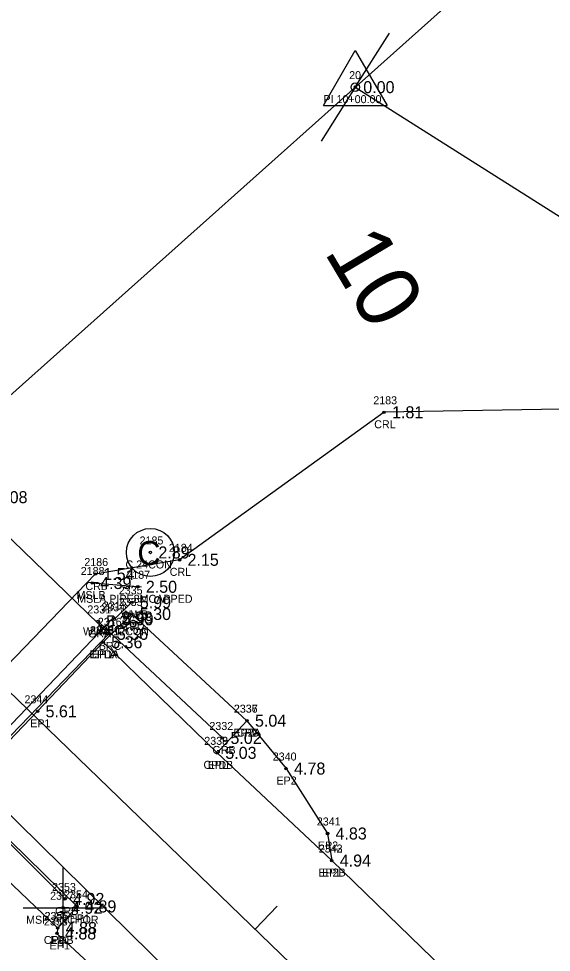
# Model space of a CAD drawing. Extents: x 2608598 to 2610682, y 641451 to 643526.
# Drawn here: x 2609566 to 2609632.6, y 642617.3 to 642734 of the extents above; entities that cross this region are included whole.
import ezdxf

# ---------------------------------------------------------------- set-up
doc = ezdxf.new("R2010")
doc.units = 0
for name, color, linetype in [('RD_EX_BldgApp', 7, 'Continuous'), ('RD_EX_BldgApp_txCode', 7, 'Continuous'), ('RD_EX_Bridge', 7, 'Continuous'), ('RD_EX_Bridge_txCode', 7, 'Continuous'), ('RD_EX_Conc', 7, 'Continuous'), ('RD_EX_Conc_txCode', 7, 'Continuous'), ('RD_EX_GuardRail', 7, 'Continuous'), ('RD_EX_GuardRail_txCode', 7, 'Continuous'), ('RD_EX_H2O', 7, 'Continuous'), ('RD_EX_H2O_txCode', 7, 'Continuous'), ('RD_EX_Misc', 7, 'Continuous'), ('RD_EX_Misc_txCode', 7, 'Continuous'), ('RD_EX_Road', 7, 'Continuous'), ('RD_EX_Road_txCode', 7, 'Continuous'), ('RD_EX_TX_BldgApp_ELEV', 7, 'Continuous'), ('RD_EX_TX_Bridge_ELEV', 7, 'Continuous'), ('RD_EX_TX_Conc_ELEV', 7, 'Continuous'), ('RD_EX_TX_GuardRail_ELEV', 7, 'Continuous'), ('RD_EX_TX_H2O_ELEV', 7, 'Continuous'), ('RD_EX_TX_Misc_ELEV', 7, 'Continuous'), ('RD_EX_TX_Road_ELEV', 7, 'Continuous'), ('RD_HC_Cl', 7, 'Continuous'), ('RD_HC_Data', 7, 'Continuous'), ('RD_HC_Data_Tic', 7, 'Continuous'), ('RD_HC_Survey_ELEV', 7, 'Continuous'), ('RD_HC_TX_Sta50', 7, 'Continuous'), ('RD_HC_txCode', 7, 'Continuous'), ('RD_SMD_Locator', 7, 'Continuous')]:
    doc.layers.add(name, color=color, linetype=linetype)

msp = doc.modelspace()

# ---------------------------------------------------------------- linework, layer by layer
at = {"layer": 'RD_EX_BldgApp'}
msp.add_circle((2609582.51, 642667.28), 3, dxfattribs=at)
at = {"layer": 'RD_EX_Bridge'}
for p, q in [((2609578.01, 642658.93), (2609580.19, 642661.05)), ((2609577.91, 642659.15), (2609556.49, 642636.82))]:
    msp.add_line(p, q, dxfattribs=at)
msp.add_lwpolyline([(2609527.97, 642704.87), (2609508.95, 642685.18), (2609558.38, 642637.52), (2609577.32, 642657.11), (2609527.97, 642704.87)], dxfattribs=at)
at = {"layer": 'RD_EX_Conc'}
for points in [[(2609576.61, 642656.06), (2609580.19, 642659.59), (2609594.59, 642646.26), (2609590.88, 642642.24)], [(2609558.7, 642637.36), (2609555.96, 642634.56), (2609570.92, 642620.35)]]:
    msp.add_lwpolyline(points, dxfattribs=at)
at = {"layer": 'RD_EX_GuardRail'}
for p, q in [((2609575.98, 642658.66), (2609591.52, 642644.1)), ((2609557.13, 642638.66), (2609571.85, 642623.98))]:
    msp.add_line(p, q, dxfattribs=at)
at = {"layer": 'RD_EX_H2O'}
msp.add_lwpolyline([(2609830.46, 642590.52), (2609816.18, 642559.99), (2609824.93, 642525.1), (2609819.57, 642500.66), (2609777.53, 642499.54), (2609740.45, 642527.35), (2609685.03, 642559.92), (2609648.92, 642598.17), (2609639.51, 642613.04), (2609644.31, 642644.72), (2609677.66, 642665.76), (2609646.17, 642685.39), (2609611.73, 642684.8), (2609586.16, 642666.36), (2609575.62, 642664.58), (2609550.15, 642638.19)], dxfattribs=at)
at = {"layer": 'RD_EX_Misc'}
for p, q in [((2609580.94, 642662.99), (2609575.24, 642663.46)), ((2609571.6, 642617.88), (2609571.6, 642627.88)), ((2609566.6, 642622.88), (2609576.6, 642622.88))]:
    msp.add_line(p, q, dxfattribs=at)
at = {"layer": 'RD_EX_Road'}
for points in [[(2609576.61, 642656.06), (2609568.4, 642647.43), (2609560.29, 642639.04), (2609558.7, 642637.36), (2609573.35, 642623.05), (2609570.92, 642620.35), (2609570.83, 642619.67), (2609575.88, 642614.94), (2609575.51, 642613.27), (2609574.32, 642611.49), (2609570.22, 642608.05), (2609570.91, 642607.28), (2609571.88, 642606.6), (2609575.96, 642610.5), (2609578.24, 642612.9), (2609592.47, 642604.46)], [(2609576.61, 642656.06), (2609590.88, 642642.24), (2609605.19, 642628.78), (2609627.58, 642607.09), (2609646.03, 642589.11), (2609702.18, 642534.04), (2609780.35, 642458.95), (2609858.79, 642382.83), (2609938.32, 642306.42), (2610008.62, 642239.32), (2610086.3, 642162.54), (2610164.18, 642089.49), (2610189.2, 642065.46), (2610214.78, 642040.19), (2610225.86, 642030.16), (2610226.32, 642028.39), (2610235.43, 642019.75), (2610260.23, 641995.63), (2610272.39, 641983.25)], [(2609594.59, 642646.26), (2609599.48, 642640.28), (2609604.66, 642632.16), (2609605.19, 642628.78)], [(2609560.29, 642639.04), (2609610.49, 642589.69), (2609620.39, 642580.29), (2609634.49, 642566.49), (2609647.6, 642554.19), (2609656.49, 642545.43), (2609683.33, 642519.48), (2609697.84, 642505.38), (2609722.29, 642481.47), (2609722.29, 642481.47), (2609722.29, 642481.47), (2609762.93, 642442.03), (2609781.47, 642423.77), (2609797.04, 642408.62), (2609841.8, 642365.54), (2609898.22, 642311.07), (2609921.04, 642289.43), (2609962.12, 642250.55), (2609969.04, 642244.08), (2609979.13, 642234.19), (2609992.4, 642221.66)]]:
    msp.add_lwpolyline(points, dxfattribs=at)
at = {"layer": 'RD_HC_Cl'}
for p, q in [((2608814.81, 643373.73), (2610092.39, 642140.79)), ((2609774.63, 642873.99), (2609528.47, 642654.35)), ((2609608.13, 642725.43), (2609705.49, 642663.87))]:
    msp.add_line(p, q, dxfattribs=at)
at = {"layer": 'RD_HC_Data'}
for p, q in [((2609604.16, 642723.14), (2609608.13, 642730.02)), ((2609608.13, 642730.02), (2609612.1, 642723.14)), ((2609604.16, 642723.14), (2609612.1, 642723.14))]:
    msp.add_line(p, q, dxfattribs=at)
msp.add_circle((2609608.13, 642725.43), 0.529, dxfattribs=at)
at = {"layer": 'RD_HC_Data_Tic'}
for p, q in [((2609608.13, 642725.43), (2609612.4, 642732.19)), ((2609608.13, 642725.43), (2609603.85, 642718.67)), ((2609595.6, 642620.22), (2609598.38, 642623.1))]:
    msp.add_line(p, q, dxfattribs=at)
at = {"layer": 'RD_SMD_Locator'}
for centre in [(2609608.13, 642725.43), (2609611.73, 642684.8), (2609582.51, 642667.28), (2609586.16, 642666.36), (2609575.62, 642664.58), (2609575.24, 642663.46), (2609580.94, 642662.99), (2609580.19, 642661.05), (2609577.91, 642659.15), (2609580.19, 642659.59), (2609575.98, 642658.66), (2609578.01, 642658.93), (2609577.32, 642657.11), (2609576.61, 642656.06), (2609576.61, 642656.06), (2609576.61, 642656.06), (2609568.4, 642647.43), (2609594.59, 642646.26), (2609594.59, 642646.26), (2609591.52, 642644.1), (2609590.88, 642642.24), (2609590.88, 642642.24), (2609599.48, 642640.28), (2609604.66, 642632.16), (2609605.19, 642628.78), (2609605.19, 642628.78), (2609571.85, 642623.98), (2609571.6, 642622.88), (2609573.35, 642623.05), (2609570.83, 642619.67), (2609570.92, 642620.35), (2609570.92, 642620.35)]:
    msp.add_circle(centre, 0.15, dxfattribs=at)

# ---------------------------------------------------------------- texts
at = {"layer": 'RD_EX_BldgApp'}
msp.add_text('C', height=3, dxfattribs=at).set_placement((2609580.88, 642665.71))
at = {"layer": 'RD_EX_BldgApp_txCode'}
for s, p in [('2185', (2609581.16, 642668.28)), ('C 24CON', (2609579.4, 642665.28))]:
    msp.add_text(s, height=1, dxfattribs=at).set_placement(p)
at = {"layer": 'RD_EX_Bridge_txCode'}
for s, p in [('2335', (2609578.56, 642662.05)), ('2334', (2609576.38, 642659.93)), ('2313', (2609576.56, 642660.15)), ('2316', (2609575.94, 642658.11)), ('WWB', (2609578.81, 642659.05)), ('WWA 12CON', (2609574.08, 642656.93)), ('EBCA', (2609576.19, 642657.15)), ('BRC', (2609576.06, 642655.11))]:
    msp.add_text(s, height=1, dxfattribs=at).set_placement(p)
at = {"layer": 'RD_EX_Conc_txCode'}
for s, p in [('2333', (2609578.56, 642660.59)), ('2329', (2609574.98, 642657.06)), ('CPD', (2609578.94, 642657.59)), ('CPDA', (2609574.87, 642654.06)), ('2336', (2609592.94, 642647.26)), ('CPD', (2609593.34, 642644.26)), ('2338', (2609589.25, 642643.24)), ('CPDB', (2609589.15, 642640.24)), ('2356', (2609569.27, 642621.35)), ('CPDB', (2609569.19, 642618.35))]:
    msp.add_text(s, height=1, dxfattribs=at).set_placement(p)
at = {"layer": 'RD_EX_GuardRail_txCode'}
for s, p in [('2331', (2609574.63, 642659.66)), ('GRA', (2609574.71, 642656.66)), ('2332', (2609589.89, 642645.1)), ('GRB', (2609590.27, 642642.1)), ('2353', (2609570.22, 642624.98)), ('GRB', (2609570.6, 642621.98))]:
    msp.add_text(s, height=1, dxfattribs=at).set_placement(p)
at = {"layer": 'RD_EX_H2O_txCode'}
for s, p in [('2183', (2609610.38, 642685.8)), ('CRL', (2609610.5, 642682.8)), ('2184', (2609584.82, 642667.36)), ('2186', (2609574.25, 642665.58)), ('CRL', (2609584.93, 642664.36)), ('CRL', (2609574.39, 642662.58))]:
    msp.add_text(s, height=1, dxfattribs=at).set_placement(p)
at = {"layer": 'RD_EX_Misc_txCode'}
for s, p in [('2188', (2609573.8, 642664.46)), ('2187', (2609579.5, 642663.99)), ('MSLB', (2609573.27, 642661.46)), ('MSLA PIPE8MCAPPED', (2609573.36, 642660.99)), ('2357', (2609569.97, 642623.88)), ('MSP ANCHOR', (2609566.97, 642620.88))]:
    msp.add_text(s, height=1, dxfattribs=at).set_placement(p)
at = {"layer": 'RD_EX_Road_txCode'}
for s, p in [('2330', (2609574.94, 642657.06)), ('2328', (2609574.98, 642657.06)), ('EPLA', (2609574.91, 642654.06)), ('EP1A', (2609575.2, 642654.06)), ('2344', (2609566.77, 642648.43)), ('2337', (2609592.96, 642647.26)), ('EP1', (2609567.48, 642645.43)), ('EP2A', (2609592.9, 642644.26)), ('2339', (2609589.25, 642643.24)), ('2340', (2609597.81, 642641.28)), ('EPL', (2609589.67, 642640.24)), ('EP2', (2609598.27, 642638.28)), ('2341', (2609603.32, 642633.16)), ('EP2', (2609603.46, 642630.16)), ('2342', (2609603.56, 642629.78)), ('2343', (2609603.56, 642629.78)), ('EP2B', (2609603.51, 642626.78)), ('EPL', (2609603.98, 642626.78)), ('2354', (2609571.72, 642624.05)), ('2355', (2609569.29, 642621.35)), ('EP1', (2609572.43, 642621.05)), ('2358', (2609569.2, 642620.67)), ('EP1', (2609569.91, 642617.67)), ('EP1', (2609570, 642618.35))]:
    msp.add_text(s, height=1, dxfattribs=at).set_placement(p)
at = {"layer": 'RD_EX_TX_BldgApp_ELEV'}
msp.add_text('2.89', height=1.5, dxfattribs=at).set_placement((2609583.51, 642666.53))
at = {"layer": 'RD_EX_TX_Bridge_ELEV'}
for s, p in [('4.08', (2609563.24, 642673.44)), ('5.99', (2609581.19, 642660.3)), ('3.98', (2609578.91, 642658.4)), ('5.99', (2609579.01, 642658.18)), ('5.36', (2609578.32, 642656.36))]:
    msp.add_text(s, height=1.5, dxfattribs=at).set_placement(p)
at = {"layer": 'RD_EX_TX_Conc_ELEV'}
for s, p in [('5.30', (2609581.19, 642658.84)), ('5.36', (2609577.61, 642655.31)), ('5.04', (2609595.59, 642645.51)), ('5.03', (2609591.88, 642641.49)), ('4.88', (2609571.92, 642619.6))]:
    msp.add_text(s, height=1.5, dxfattribs=at).set_placement(p)
at = {"layer": 'RD_EX_TX_GuardRail_ELEV'}
for s, p in [('5.36', (2609576.98, 642657.91)), ('5.02', (2609592.52, 642643.35)), ('4.92', (2609572.85, 642623.23))]:
    msp.add_text(s, height=1.5, dxfattribs=at).set_placement(p)
at = {"layer": 'RD_EX_TX_H2O_ELEV'}
for s, p in [('1.81', (2609612.73, 642684.05)), ('2.15', (2609587.16, 642665.61)), ('1.54', (2609576.62, 642663.83))]:
    msp.add_text(s, height=1.5, dxfattribs=at).set_placement(p)
at = {"layer": 'RD_EX_TX_Misc_ELEV'}
for s, p in [('4.39', (2609576.24, 642662.71)), ('2.50', (2609581.94, 642662.24)), ('4.92', (2609572.6, 642622.13))]:
    msp.add_text(s, height=1.5, dxfattribs=at).set_placement(p)
at = {"layer": 'RD_EX_TX_Road_ELEV'}
for s, p in [('5.36', (2609577.61, 642655.31)), ('5.36', (2609577.61, 642655.31)), ('5.61', (2609569.4, 642646.68)), ('5.04', (2609595.59, 642645.51)), ('5.03', (2609591.88, 642641.49)), ('4.78', (2609600.48, 642639.53)), ('4.83', (2609605.66, 642631.41)), ('4.94', (2609606.19, 642628.03)), ('4.94', (2609606.19, 642628.03)), ('4.89', (2609574.35, 642622.3)), ('4.88', (2609571.92, 642619.6)), ('4.88', (2609571.83, 642618.92))]:
    msp.add_text(s, height=1.5, dxfattribs=at).set_placement(p)
at = {"layer": 'RD_HC_Survey_ELEV'}
msp.add_text('0.00', height=1.5, dxfattribs=at).set_placement((2609609.13, 642724.68))
at = {"layer": 'RD_HC_TX_Sta50'}
msp.add_text('10', height=8, rotation=300.7714, dxfattribs=at).set_placement((2609604.15, 642704.85))
at = {"layer": 'RD_HC_txCode'}
for s, p in [('20', (2609607.36, 642726.43)), ('PI 10+00.00', (2609604.15, 642723.43))]:
    msp.add_text(s, height=1, dxfattribs=at).set_placement(p)

doc.saveas('drawing.dxf')
